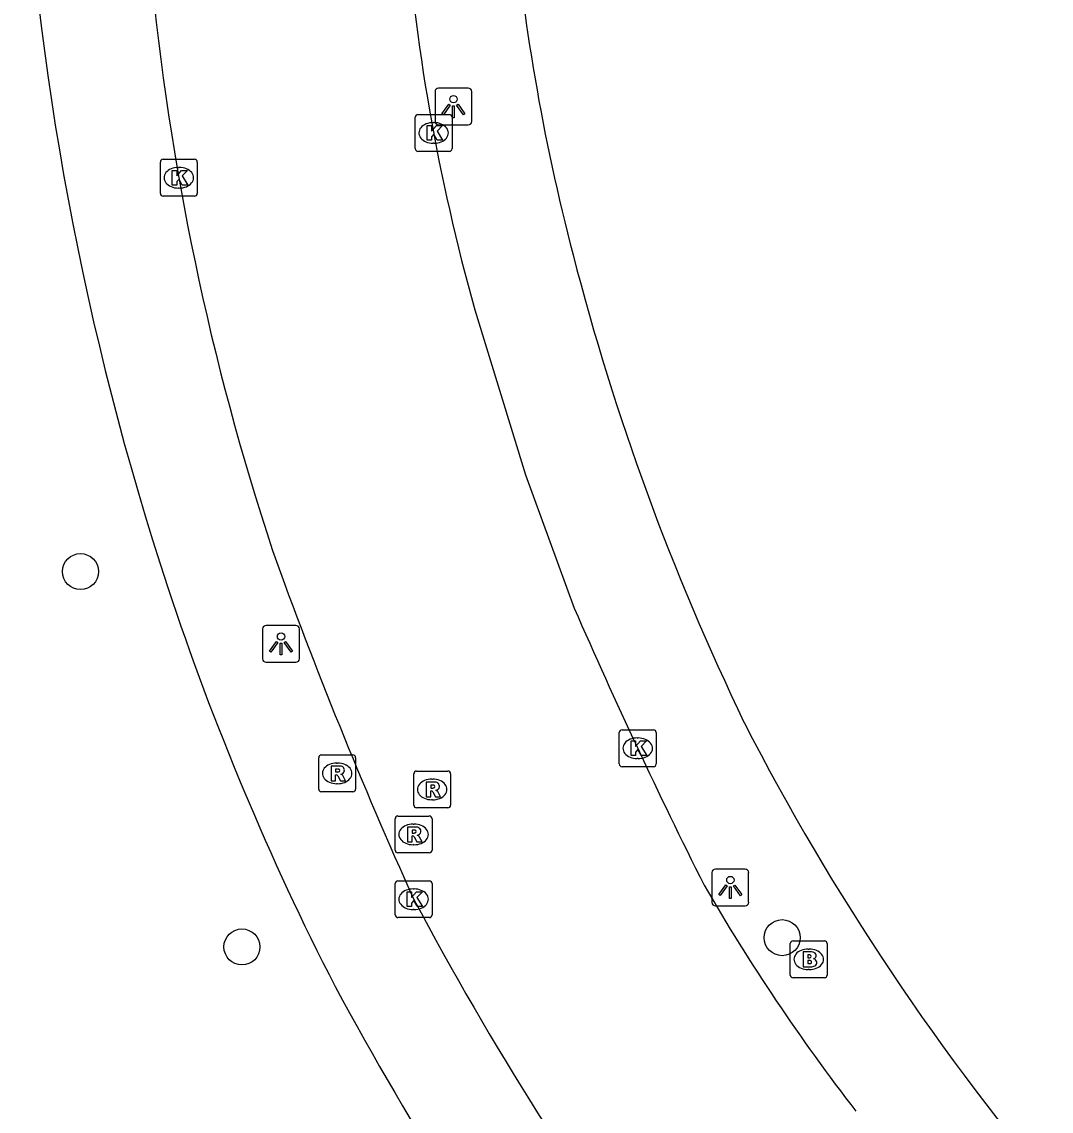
# Model space of a CAD drawing. Extents: x 161258 to 161838, y 380836 to 381727.
# Drawn here: x 161560.36 to 161588.29, y 381119.12 to 381148.69 of the extents above; entities that cross this region are included whole.
import ezdxf

# ---------------------------------------------------------------- set-up
doc = ezdxf.new("R2010")
doc.units = 0
for name, color, linetype in [('IMGEO_Boom', 7, 'Continuous'), ('IMGEO_Brandkraan', 7, 'Continuous'), ('IMGEO_Kolk', 7, 'Continuous'), ('IMGEO_Lichtpunt', 7, 'Continuous'), ('IMGEO_Rijbaan_lokaal_open', 7, 'Continuous'), ('IMGEO_Rioolput', 7, 'Continuous'), ('IMGEO_Voetpad_open', 7, 'Continuous')]:
    doc.layers.add(name, color=color, linetype=linetype)

msp = doc.modelspace()

# ---------------------------------------------------------------- linework, layer by layer
at = {"layer": 'IMGEO_Boom'}
for centre in [(161561.956, 381133.766), (161580.992, 381123.828), (161566.337, 381123.576)]:
    msp.add_circle(centre, 0.489, dxfattribs=at)
at = {"layer": 'IMGEO_Brandkraan'}
for p, q in [((161581.215, 381122.814), (161581.215, 381123.666)), ((161581.29, 381123.74), (161582.142, 381123.74)), ((161582.216, 381123.666), (161582.216, 381122.814)), ((161581.703, 381123.52), (161581.728, 381123.52)), ((161582.142, 381122.74), (161581.29, 381122.74)), ((161581.726, 381122.96), (161581.701, 381122.96))]:
    msp.add_line(p, q, dxfattribs=at)
for points in [[(161581.215, 381122.814), (161581.215, 381123.666)], [(161581.29, 381123.74), (161582.142, 381123.74)], [(161582.216, 381123.666), (161582.216, 381122.814)], [(161581.563, 381123.44), (161581.563, 381123.04), (161581.776, 381123.04)], [(161581.794, 381123.44), (161581.563, 381123.44)], [(161581.742, 381123.359), (161581.688, 381123.359), (161581.688, 381123.283)], [(161581.688, 381123.283), (161581.741, 381123.283)], [(161581.75, 381123.207), (161581.688, 381123.207), (161581.688, 381123.126)], [(161581.688, 381123.126), (161581.75, 381123.126)], [(161582.142, 381122.74), (161581.29, 381122.74)]]:
    msp.add_lwpolyline(points, dxfattribs=at)
for centre, radius, start, end in [((161581.292, 381123.664), 0.0765, 91.552, 178.448), ((161581.292, 381123.664), 0.0765, 91.552, 178.448), ((161582.14, 381123.664), 0.0765, 1.552, 88.448), ((161582.14, 381123.664), 0.0765, 1.552, 88.448), ((161581.743, 381123.321), 0.0379, 267.8285, 90.9355), ((161581.798, 381123.295), 0.145, 59.4692, 91.5367), ((161581.823, 381123.342), 0.0922, 285.5137, 58.1501), ((161581.751, 381123.166), 0.0404, 269.8759, 90.5077), ((161581.782, 381123.291), 0.251, 268.6676, 293.5347), ((161581.828, 381123.15), 0.105, 301.3115, 78.989), ((161581.292, 381122.816), 0.0765, 181.552, 268.448), ((161581.292, 381122.816), 0.0765, 181.552, 268.448), ((161582.14, 381122.816), 0.0765, 271.552, 358.448), ((161582.14, 381122.816), 0.0765, 271.552, 358.448)]:
    msp.add_arc(centre, radius, start, end, dxfattribs=at)
for centre, major_axis, ratio, start_param, end_param in [((161581.702, 381123.24), (-0.387, 0.002), 0.722429, 4.712389, 7.853982), ((161581.727, 381123.24), (-0.39, 0.002), 0.717154, 1.570796, 4.712389)]:
    msp.add_ellipse(centre, major_axis=major_axis, ratio=ratio, start_param=start_param, end_param=end_param, dxfattribs=at)
at = {"layer": 'IMGEO_Kolk'}
for p, q in [((161571.037, 381145.249), (161571.037, 381146.101)), ((161571.112, 381146.175), (161571.964, 381146.175)), ((161572.038, 381146.101), (161572.038, 381145.249)), ((161571.525, 381145.955), (161571.55, 381145.955)), ((161571.964, 381145.175), (161571.112, 381145.175)), ((161571.548, 381145.395), (161571.523, 381145.395)), ((161564.122, 381144.032), (161564.122, 381144.884)), ((161564.197, 381144.958), (161565.049, 381144.958)), ((161565.123, 381144.884), (161565.123, 381144.032)), ((161564.61, 381144.738), (161564.635, 381144.738)), ((161564.633, 381144.178), (161564.608, 381144.178)), ((161565.049, 381143.958), (161564.197, 381143.958)), ((161576.574, 381128.544), (161576.574, 381129.396)), ((161576.649, 381129.47), (161577.501, 381129.47)), ((161577.062, 381129.25), (161577.087, 381129.25)), ((161577.575, 381129.396), (161577.575, 381128.544)), ((161577.085, 381128.69), (161577.06, 381128.69)), ((161577.501, 381128.47), (161576.649, 381128.47)), ((161570.569, 381125.372), (161571.421, 381125.372)), ((161570.494, 381124.446), (161570.494, 381125.298)), ((161570.982, 381125.152), (161571.007, 381125.152)), ((161571.495, 381125.298), (161571.495, 381124.446)), ((161571.005, 381124.592), (161570.98, 381124.592)), ((161571.421, 381124.372), (161570.569, 381124.372))]:
    msp.add_line(p, q, dxfattribs=at)
for points in [[(161571.037, 381145.249), (161571.037, 381146.101)], [(161571.112, 381146.175), (161571.964, 381146.175)], [(161572.038, 381146.101), (161572.038, 381145.249)], [(161571.358, 381145.875), (161571.481, 381145.875), (161571.481, 381145.724), (161571.611, 381145.875), (161571.775, 381145.875), (161571.629, 381145.724), (161571.782, 381145.475), (161571.63, 381145.475), (161571.545, 381145.639), (161571.481, 381145.572), (161571.481, 381145.475), (161571.358, 381145.475), (161571.358, 381145.875)], [(161571.964, 381145.175), (161571.112, 381145.175)], [(161564.122, 381144.032), (161564.122, 381144.884)], [(161564.197, 381144.958), (161565.049, 381144.958)], [(161565.123, 381144.884), (161565.123, 381144.032)], [(161564.443, 381144.658), (161564.566, 381144.658), (161564.566, 381144.507), (161564.696, 381144.658), (161564.86, 381144.658), (161564.714, 381144.507), (161564.867, 381144.258), (161564.715, 381144.258), (161564.63, 381144.422), (161564.566, 381144.355), (161564.566, 381144.258), (161564.443, 381144.258), (161564.443, 381144.658)], [(161565.049, 381143.958), (161564.197, 381143.958)], [(161576.574, 381128.544), (161576.574, 381129.396)], [(161576.649, 381129.47), (161577.501, 381129.47)], [(161577.575, 381129.396), (161577.575, 381128.544)], [(161576.895, 381129.17), (161577.018, 381129.17), (161577.018, 381129.019), (161577.148, 381129.17), (161577.312, 381129.17), (161577.166, 381129.019), (161577.319, 381128.77), (161577.167, 381128.77), (161577.082, 381128.934), (161577.018, 381128.867), (161577.018, 381128.77), (161576.895, 381128.77), (161576.895, 381129.17)], [(161577.501, 381128.47), (161576.649, 381128.47)], [(161570.569, 381125.372), (161571.421, 381125.372)], [(161570.494, 381124.446), (161570.494, 381125.298)], [(161570.815, 381125.072), (161570.938, 381125.072), (161570.938, 381124.921), (161571.068, 381125.072), (161571.232, 381125.072), (161571.086, 381124.921), (161571.239, 381124.672), (161571.087, 381124.672), (161571.002, 381124.836), (161570.938, 381124.769), (161570.938, 381124.672), (161570.815, 381124.672), (161570.815, 381125.072)], [(161571.495, 381125.298), (161571.495, 381124.446)], [(161571.421, 381124.372), (161570.569, 381124.372)]]:
    msp.add_lwpolyline(points, dxfattribs=at)
for centre, start, end in [((161571.114, 381146.099), 91.552, 178.448), ((161571.114, 381146.099), 91.552, 178.448), ((161571.962, 381146.099), 1.552, 88.448), ((161571.962, 381146.099), 1.552, 88.448), ((161571.114, 381145.251), 181.552, 268.448), ((161571.114, 381145.251), 181.552, 268.448), ((161571.962, 381145.251), 271.552, 358.448), ((161571.962, 381145.251), 271.552, 358.448), ((161564.199, 381144.882), 91.552, 178.448), ((161564.199, 381144.882), 91.552, 178.448), ((161565.047, 381144.882), 1.552, 88.448), ((161565.047, 381144.882), 1.552, 88.448), ((161564.199, 381144.034), 181.552, 268.448), ((161564.199, 381144.034), 181.552, 268.448), ((161565.047, 381144.034), 271.552, 358.448), ((161565.047, 381144.034), 271.552, 358.448), ((161576.651, 381129.394), 91.552, 178.448), ((161576.651, 381129.394), 91.552, 178.448), ((161577.499, 381129.394), 1.552, 88.448), ((161577.499, 381129.394), 1.552, 88.448), ((161576.651, 381128.546), 181.552, 268.448), ((161576.651, 381128.546), 181.552, 268.448), ((161577.499, 381128.546), 271.552, 358.448), ((161577.499, 381128.546), 271.552, 358.448), ((161570.571, 381125.296), 91.552, 178.448), ((161570.571, 381125.296), 91.552, 178.448), ((161571.419, 381125.296), 1.552, 88.448), ((161571.419, 381125.296), 1.552, 88.448), ((161570.571, 381124.448), 181.552, 268.448), ((161570.571, 381124.448), 181.552, 268.448), ((161571.419, 381124.448), 271.552, 358.448), ((161571.419, 381124.448), 271.552, 358.448)]:
    msp.add_arc(centre, 0.0765, start, end, dxfattribs=at)
for centre, major_axis, ratio, start_param, end_param in [((161571.524, 381145.675), (-0.387, 0.002), 0.722429, 4.712389, 7.853982), ((161571.549, 381145.675), (-0.39, 0.002), 0.717154, 1.570796, 4.712389), ((161564.609, 381144.458), (-0.387, 0.002), 0.722429, 4.712389, 7.853982), ((161564.634, 381144.458), (-0.39, 0.002), 0.717154, 1.570796, 4.712389), ((161577.061, 381128.97), (-0.387, 0.002), 0.722429, 4.712389, 7.853982), ((161577.086, 381128.97), (-0.39, 0.002), 0.717154, 1.570796, 4.712389), ((161570.981, 381124.872), (-0.387, 0.002), 0.722429, 4.712389, 7.853982), ((161571.006, 381124.872), (-0.39, 0.002), 0.717154, 1.570796, 4.712389)]:
    msp.add_ellipse(centre, major_axis=major_axis, ratio=ratio, start_param=start_param, end_param=end_param, dxfattribs=at)
at = {"layer": 'IMGEO_Lichtpunt'}
for p, q in [((161571.576, 381146.795), (161571.576, 381145.988)), ((161571.576, 381146.795), (161571.576, 381145.988)), ((161572.478, 381146.89), (161571.67, 381146.89)), ((161572.478, 381146.89), (161571.67, 381146.89)), ((161572.572, 381145.988), (161572.572, 381146.795)), ((161572.572, 381145.988), (161572.572, 381146.795)), ((161571.67, 381145.894), (161572.478, 381145.894)), ((161571.67, 381145.894), (161572.478, 381145.894)), ((161566.898, 381132.208), (161566.898, 381131.401)), ((161566.898, 381132.208), (161566.898, 381131.401)), ((161567.8, 381132.303), (161566.992, 381132.303)), ((161567.8, 381132.303), (161566.992, 381132.303)), ((161567.894, 381131.401), (161567.894, 381132.208)), ((161567.894, 381131.401), (161567.894, 381132.208)), ((161566.992, 381131.307), (161567.8, 381131.307)), ((161566.992, 381131.307), (161567.8, 381131.307)), ((161579.991, 381125.69), (161579.183, 381125.69)), ((161579.991, 381125.69), (161579.183, 381125.69)), ((161579.089, 381125.595), (161579.089, 381124.788)), ((161579.089, 381125.595), (161579.089, 381124.788)), ((161580.085, 381124.788), (161580.085, 381125.595)), ((161580.085, 381124.788), (161580.085, 381125.595)), ((161579.183, 381124.694), (161579.991, 381124.694)), ((161579.183, 381124.694), (161579.991, 381124.694))]:
    msp.add_line(p, q, dxfattribs=at)
for points in [[(161571.95, 381146.459), (161571.989, 381146.431), (161571.801, 381146.169), (161571.763, 381146.196), (161571.95, 381146.459)], [(161572.052, 381146.411), (161572.099, 381146.411), (161572.099, 381146.089), (161572.052, 381146.089), (161572.052, 381146.411)], [(161572.162, 381146.431), (161572.2, 381146.458), (161572.387, 381146.196), (161572.348, 381146.168), (161572.162, 381146.431)], [(161567.272, 381131.872), (161567.311, 381131.844), (161567.123, 381131.582), (161567.085, 381131.609), (161567.272, 381131.872)], [(161567.484, 381131.844), (161567.522, 381131.871), (161567.709, 381131.609), (161567.67, 381131.581), (161567.484, 381131.844)], [(161567.374, 381131.824), (161567.421, 381131.824), (161567.421, 381131.502), (161567.374, 381131.502), (161567.374, 381131.824)], [(161579.463, 381125.259), (161579.502, 381125.231), (161579.314, 381124.969), (161579.276, 381124.996), (161579.463, 381125.259)], [(161579.565, 381125.211), (161579.612, 381125.211), (161579.612, 381124.889), (161579.565, 381124.889), (161579.565, 381125.211)], [(161579.675, 381125.231), (161579.713, 381125.258), (161579.9, 381124.996), (161579.861, 381124.968), (161579.675, 381125.231)]]:
    msp.add_lwpolyline(points, dxfattribs=at)
for centre in [(161572.075, 381146.593), (161567.397, 381132.006), (161579.588, 381125.393)]:
    msp.add_circle(centre, 0.0994, dxfattribs=at)
for centre, start, end in [((161571.67, 381146.795), 90, 180), ((161571.67, 381146.795), 90, 180), ((161572.478, 381146.795), 0, 90), ((161572.478, 381146.795), 0, 90), ((161571.67, 381145.988), 180, 270), ((161571.67, 381145.988), 180, 270), ((161572.478, 381145.988), 270, 0), ((161572.478, 381145.988), 270, 360), ((161566.992, 381132.208), 90, 180), ((161566.992, 381132.208), 90, 180), ((161567.8, 381132.208), 0, 90), ((161567.8, 381132.208), 0, 90), ((161566.992, 381131.401), 180, 270), ((161566.992, 381131.401), 180, 270), ((161567.8, 381131.401), 270, 0), ((161567.8, 381131.401), 270, 360), ((161579.183, 381125.595), 90, 180), ((161579.183, 381125.595), 90, 180), ((161579.991, 381125.595), 0, 90), ((161579.991, 381125.595), 0, 90), ((161579.183, 381124.788), 180, 270), ((161579.183, 381124.788), 180, 270), ((161579.991, 381124.788), 270, 0), ((161579.991, 381124.788), 270, 360)]:
    msp.add_arc(centre, 0.0946, start, end, dxfattribs=at)
at = {"layer": 'IMGEO_Rijbaan_lokaal_open'}
msp.add_lwpolyline([(161572.654, 381140.871), (161574.032, 381136.397), (161575.354, 381132.773)], dxfattribs=at)
for centre, radius, start, end in [((161626.272, 381155.862), 55.674, 184.1805, 195.6201), ((161635.907, 381156.982), 72.375, 185.37995, 198.2305), ((161690.474, 381178.727), 131.055, 199.79732, 204.26573), ((161718.411, 381195.18), 156.076, 203.56863, 206.6177), ((161627.163, 381153.221), 55.802, 210.0807, 217.6736), ((161651.323, 381167.551), 90.961, 207.98548, 216.4237)]:
    msp.add_arc(centre, radius, start, end, dxfattribs=at)
at = {"layer": 'IMGEO_Rioolput'}
for p, q in [((161568.418, 381127.862), (161568.418, 381128.714)), ((161568.493, 381128.788), (161569.345, 381128.788)), ((161569.419, 381128.714), (161569.419, 381127.862)), ((161568.906, 381128.568), (161568.931, 381128.568)), ((161571.073, 381128.352), (161571.925, 381128.352)), ((161568.929, 381128.008), (161568.904, 381128.008)), ((161570.998, 381127.426), (161570.998, 381128.278)), ((161571.486, 381128.132), (161571.511, 381128.132)), ((161571.999, 381128.278), (161571.999, 381127.426)), ((161569.345, 381127.788), (161568.493, 381127.788)), ((161571.509, 381127.572), (161571.484, 381127.572)), ((161570.568, 381127.131), (161571.42, 381127.131)), ((161571.925, 381127.352), (161571.073, 381127.352)), ((161570.493, 381126.205), (161570.493, 381127.057)), ((161570.981, 381126.911), (161571.006, 381126.911)), ((161571.494, 381127.057), (161571.494, 381126.205)), ((161571.004, 381126.351), (161570.979, 381126.351)), ((161571.42, 381126.131), (161570.568, 381126.131))]:
    msp.add_line(p, q, dxfattribs=at)
for points in [[(161568.418, 381127.862), (161568.418, 381128.714)], [(161568.493, 381128.788), (161569.345, 381128.788)], [(161569.419, 381128.714), (161569.419, 381127.862)], [(161569.007, 381128.486), (161568.755, 381128.488), (161568.755, 381128.088)], [(161568.933, 381128.407), (161568.879, 381128.407), (161568.879, 381128.326)], [(161568.879, 381128.326), (161568.931, 381128.326)], [(161571.073, 381128.352), (161571.925, 381128.352)], [(161568.755, 381128.088), (161568.879, 381128.088), (161568.879, 381128.25), (161568.89, 381128.25)], [(161568.937, 381128.221), (161569.008, 381128.088), (161569.148, 381128.088), (161569.083, 381128.214)], [(161570.998, 381127.426), (161570.998, 381128.278)], [(161571.587, 381128.05), (161571.335, 381128.052), (161571.335, 381127.652)], [(161571.999, 381128.278), (161571.999, 381127.426)], [(161569.345, 381127.788), (161568.493, 381127.788)], [(161571.335, 381127.652), (161571.459, 381127.652), (161571.459, 381127.814), (161571.47, 381127.814)], [(161571.513, 381127.971), (161571.459, 381127.971), (161571.459, 381127.89)], [(161571.459, 381127.89), (161571.511, 381127.89)], [(161571.517, 381127.785), (161571.588, 381127.652), (161571.728, 381127.652), (161571.663, 381127.778)], [(161570.568, 381127.131), (161571.42, 381127.131)], [(161571.925, 381127.352), (161571.073, 381127.352)], [(161570.493, 381126.205), (161570.493, 381127.057)], [(161571.082, 381126.829), (161570.83, 381126.831), (161570.83, 381126.431)], [(161571.494, 381127.057), (161571.494, 381126.205)], [(161570.83, 381126.431), (161570.954, 381126.431), (161570.954, 381126.593), (161570.965, 381126.593)], [(161571.008, 381126.75), (161570.954, 381126.75), (161570.954, 381126.669)], [(161570.954, 381126.669), (161571.006, 381126.669)], [(161571.012, 381126.564), (161571.083, 381126.431), (161571.223, 381126.431), (161571.158, 381126.557)], [(161571.42, 381126.131), (161570.568, 381126.131)]]:
    msp.add_lwpolyline(points, dxfattribs=at)
for centre, radius, start, end in [((161568.495, 381128.712), 0.0765, 91.552, 178.448), ((161568.495, 381128.712), 0.0765, 91.552, 178.448), ((161569.343, 381128.712), 0.0765, 1.552, 88.448), ((161569.343, 381128.712), 0.0765, 1.552, 88.448), ((161568.915, 381128.515), 0.19, 274.7715, 282.9687), ((161568.939, 381128.311), 0.0964, 77.0061, 93.1865), ((161568.953, 381128.368), 0.0378, 276.6634, 79.6772), ((161569.006, 381128.376), 0.109, 350.3612, 89.416), ((161569.004, 381128.376), 0.112, 277.5842, 350.9817), ((161571.075, 381128.276), 0.0765, 91.552, 178.448), ((161571.075, 381128.276), 0.0765, 91.552, 178.448), ((161571.923, 381128.276), 0.0765, 1.552, 88.448), ((161571.923, 381128.276), 0.0765, 1.552, 88.448), ((161568.889, 381128.197), 0.0533, 26.0293, 88.6989), ((161568.988, 381128.161), 0.108, 29.5134, 73.7905), ((161571.586, 381127.94), 0.109, 350.3612, 89.416), ((161568.495, 381127.864), 0.0765, 181.552, 268.448), ((161568.495, 381127.864), 0.0765, 181.552, 268.448), ((161569.343, 381127.864), 0.0765, 271.552, 358.448), ((161569.343, 381127.864), 0.0765, 271.552, 358.448), ((161571.469, 381127.761), 0.0533, 26.0293, 88.6989), ((161571.495, 381128.079), 0.19, 274.7715, 282.9687), ((161571.519, 381127.875), 0.0964, 77.0061, 93.1865), ((161571.533, 381127.932), 0.0378, 276.6634, 79.6772), ((161571.584, 381127.94), 0.112, 277.5842, 350.9817), ((161571.568, 381127.725), 0.108, 29.5134, 73.7905), ((161571.075, 381127.428), 0.0765, 181.552, 268.448), ((161571.075, 381127.428), 0.0765, 181.552, 268.448), ((161571.923, 381127.428), 0.0765, 271.552, 358.448), ((161571.923, 381127.428), 0.0765, 271.552, 358.448), ((161570.57, 381127.055), 0.0765, 91.552, 178.448), ((161570.57, 381127.055), 0.0765, 91.552, 178.448), ((161571.418, 381127.055), 0.0765, 1.552, 88.448), ((161571.418, 381127.055), 0.0765, 1.552, 88.448), ((161571.081, 381126.719), 0.109, 350.3612, 89.416), ((161570.964, 381126.54), 0.0533, 26.0293, 88.6989), ((161570.99, 381126.858), 0.19, 274.7715, 282.9687), ((161571.014, 381126.654), 0.0964, 77.0061, 93.1865), ((161571.028, 381126.711), 0.0378, 276.6634, 79.6772), ((161571.079, 381126.719), 0.112, 277.5842, 350.9817), ((161571.063, 381126.504), 0.108, 29.5134, 73.7905), ((161570.57, 381126.207), 0.0765, 181.552, 268.448), ((161570.57, 381126.207), 0.0765, 181.552, 268.448), ((161571.418, 381126.207), 0.0765, 271.552, 358.448), ((161571.418, 381126.207), 0.0765, 271.552, 358.448)]:
    msp.add_arc(centre, radius, start, end, dxfattribs=at)
for centre, major_axis, ratio, start_param, end_param in [((161568.905, 381128.288), (-0.387, 0.002), 0.722429, 4.712389, 7.853982), ((161568.93, 381128.288), (-0.39, 0.002), 0.717154, 1.570796, 4.712389), ((161571.485, 381127.852), (-0.387, 0.002), 0.722429, 4.712389, 7.853982), ((161571.51, 381127.852), (-0.39, 0.002), 0.717154, 1.570796, 4.712389), ((161570.98, 381126.631), (-0.387, 0.002), 0.722429, 4.712389, 7.853982), ((161571.005, 381126.631), (-0.39, 0.002), 0.717154, 1.570796, 4.712389)]:
    msp.add_ellipse(centre, major_axis=major_axis, ratio=ratio, start_param=start_param, end_param=end_param, dxfattribs=at)
at = {"layer": 'IMGEO_Voetpad_open'}
for centre, radius, start, end in [((161640.454, 381158.52), 80.183, 182.73851, 198.30765), ((161631.533, 381156.99), 58.084, 184.93837, 194.58058), ((161641.593, 381159.41), 68.429, 194.4214, 205.76557), ((161635.4, 381156.734), 74.824, 198.22533, 207.22903), ((161640.303, 381160.614), 67.81, 207.15552, 220.42541), ((161646.466, 381164.197), 88.092, 208.25191, 216.83578)]:
    msp.add_arc(centre, radius, start, end, dxfattribs=at)

doc.saveas('drawing.dxf')
